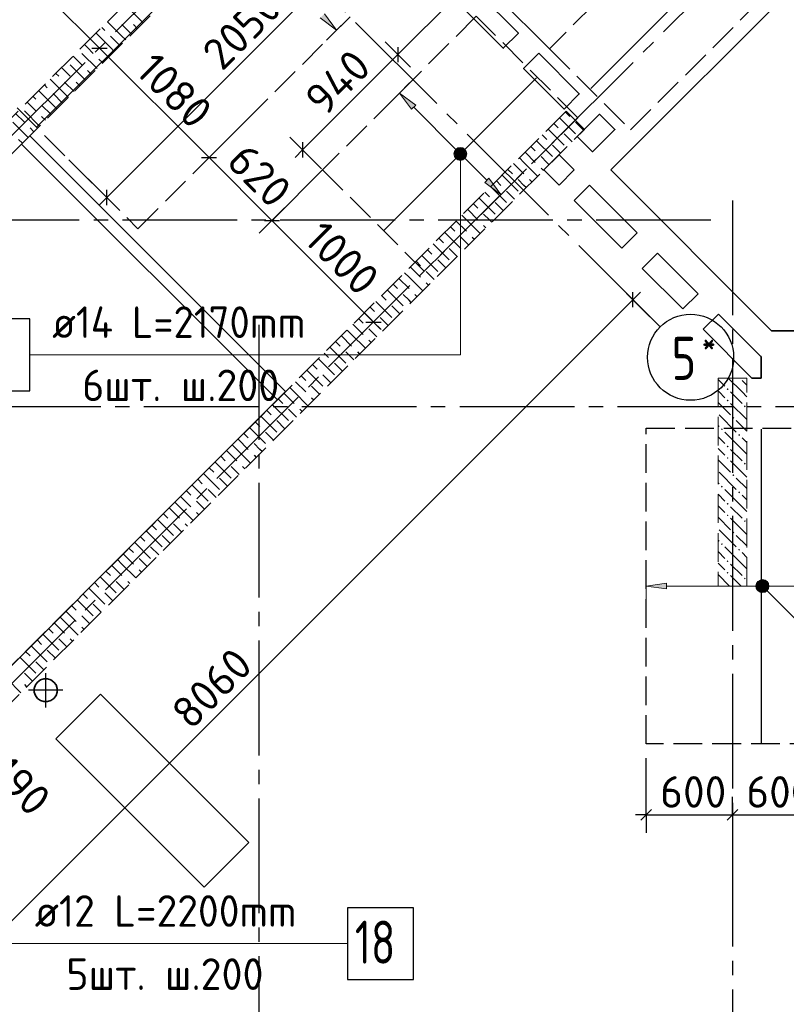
# Model space of a CAD drawing. Header units: millimetres. Extents: x 40580 to 1930067, y -240640 to 81020.
# Tile 260 of 656: x 783858 to 789199, y -219923 to -213061. Entities that reach past the tile are written whole.
import ezdxf

# ---------------------------------------------------------------- set-up
doc = ezdxf.new("R2010")
doc.units = ezdxf.units.MM
for name, pattern in [('______2', [270, 200, -70]), ('______5', [1100, 800, -100, 100, -100]), ('CENTER', [2, 1.25, -0.25, 0.25, -0.25])]:
    doc.linetypes.add(name, pattern=pattern)
for name, color, linetype, lineweight in [('Standard', 7, 'Continuous', 25), ('ДОП Верх по У', 7, 'Continuous', 25), ('ЖБ Перекрытие верхний уровень', 7, 'Continuous', 35), ('ОСИ', 7, 'CENTER', 15), ('Позиционная метка номер позиции', 7, 'Continuous', 13), ('Примечания', 7, 'Continuous', 13)]:
    doc.layers.add(name, color=color, linetype=linetype, lineweight=lineweight)
doc.layers.add('ЖБ Балка Вышележаща', color=7, linetype='Continuous')
doc.layers.add('ЖБ Пилон', color=7, linetype='______2', lineweight=13, true_color=0xa0a0a0)
doc.layers.add('ЖБ Стена верхний уровень', color=7, linetype='______2', true_color=0x656565)
doc.styles.add('ISOCPEUR', font='isocpeur.ttf')

msp = doc.modelspace()

# ---------------------------------------------------------------- hatches: boundary and pattern name
at = {"layer": 'ДОП Верх по У', "linetype": 'Continuous', "lineweight": 13, "transparency": 33554687}
for points in [[(785952.2, -213049), (786065.4, -213133.9), (785980.5, -213020.7)], [(786892, -213987), (786918.5, -213960.5), (786901.5, -213970)], [(786918.5, -213960.5), (786892, -213987), (786892, -214006.1)], [(786918.5, -213960.5), (786892, -214006.1), (786937.6, -213960.5)], [(786937.6, -213960.5), (786892, -214006.1), (786901.5, -214023)], [(786937.6, -213960.5), (786901.5, -214023), (786954.5, -213970)], [(786954.5, -213970), (786901.5, -214023), (786918.5, -214032.6)], [(786954.5, -213970), (786918.5, -214032.6), (786964.1, -213987)], [(786964.1, -213987), (786918.5, -214032.6), (786937.6, -214032.6)], [(786964.1, -213987), (786937.6, -214032.6), (786964.1, -214006.1)], [(786964.1, -214006.1), (786937.6, -214032.6), (786954.5, -214023)], [(787097.7, -214194.5), (787210.9, -214279.4), (787126, -214166.2)], [(788991, -217027.3), (788991, -216989.8), (788985.7, -217008.6)], [(788991, -216989.8), (789004.5, -217040.8), (789004.5, -216976.3)], [(788991, -216989.8), (788991, -217027.3), (789004.5, -217040.8)], [(789004.5, -216976.3), (789023.2, -217046.1), (789023.2, -216971.1)], [(789004.5, -216976.3), (789004.5, -217040.8), (789023.2, -217046.1)], [(789023.2, -216971.1), (789023.2, -217046.1), (789042, -217040.8)], [(789023.2, -216971.1), (789042, -217040.8), (789042, -216976.3)], [(789042, -216976.3), (789042, -217040.8), (789055.5, -217027.3)], [(789042, -216976.3), (789055.5, -217027.3), (789055.5, -216989.8)], [(789055.5, -216989.8), (789055.5, -217027.3), (789060.7, -217008.6)]]:
    msp.add_hatch(color=7, dxfattribs=at).paths.add_polyline_path(points)
for points in [[(786588.6, -213685.4), (786503.8, -213572.3), (786616.9, -213657.1)], [(788363.2, -217028.6), (788223.2, -217008.6), (788363.2, -216988.6)]]:
    msp.add_hatch(color=7, dxfattribs=at).paths.add_polyline_path(points, flags=16)
at = {"layer": 'ЖБ Пилон', "linetype": 'Continuous', "lineweight": -3, "transparency": 33554687}
for points in [[(788873.6, -215558.6), (788870.2, -215562), (788866.8, -215558.6)], [(788783.7, -215635.5), (788790.2, -215629), (788796.7, -215635.5), (788790.2, -215642)], [(788783.7, -215715.5), (788790.2, -215709), (788796.7, -215715.5), (788790.2, -215722)], [(788903.7, -215755.5), (788910.2, -215749), (788916.7, -215755.5), (788910.2, -215762)], [(788823.7, -215835.5), (788830.2, -215829), (788836.7, -215835.5), (788830.2, -215842)], [(788743.7, -215915.5), (788750.2, -215909), (788756.7, -215915.5), (788750.2, -215922)], [(788863.7, -215955.5), (788870.2, -215949), (788876.7, -215955.5), (788870.2, -215962)], [(788783.7, -216035.5), (788790.2, -216029), (788796.7, -216035.5), (788790.2, -216042)], [(788783.7, -216115.5), (788790.2, -216109), (788796.7, -216115.5), (788790.2, -216122)], [(788903.7, -216155.5), (788910.2, -216149), (788916.7, -216155.5), (788910.2, -216162)], [(788823.7, -216235.5), (788830.2, -216229), (788836.7, -216235.5), (788830.2, -216242)], [(788743.7, -216315.5), (788750.2, -216309), (788756.7, -216315.5), (788750.2, -216322)], [(788863.7, -216355.5), (788870.2, -216349), (788876.7, -216355.5), (788870.2, -216362)], [(788783.7, -216435.5), (788790.2, -216429), (788796.7, -216435.5), (788790.2, -216442)], [(788783.7, -216515.5), (788790.2, -216509), (788796.7, -216515.5), (788790.2, -216522)], [(788903.7, -216555.5), (788910.2, -216549), (788916.7, -216555.5), (788910.2, -216562)], [(788823.7, -216635.5), (788830.2, -216629), (788836.7, -216635.5), (788830.2, -216642)], [(788743.7, -216715.5), (788750.2, -216709), (788756.7, -216715.5), (788750.2, -216722)], [(788863.7, -216755.5), (788870.2, -216749), (788876.7, -216755.5), (788870.2, -216762)], [(788783.7, -216835.5), (788790.2, -216829), (788796.7, -216835.5), (788790.2, -216842)], [(788783.7, -216915.5), (788790.2, -216909), (788796.7, -216915.5), (788790.2, -216922)], [(788903.7, -216955.5), (788910.2, -216949), (788916.7, -216955.5), (788910.2, -216962)]]:
    msp.add_hatch(color=7, dxfattribs=at).paths.add_polyline_path(points, flags=16)
at = {"layer": 'Позиционная метка номер позиции', "linetype": 'Continuous', "lineweight": 13, "transparency": 33554687}
for points in [[(786966.7, -213974), (786889.3, -213974), (786883, -213996.5)], [(786966.7, -213974), (786883, -213996.5), (786973, -213996.5)], [(786950.5, -213957.8), (786905.5, -213957.8), (786889.3, -213974)], [(786950.5, -213957.8), (786889.3, -213974), (786966.7, -213974)], [(786905.5, -213957.8), (786950.5, -213957.8), (786928, -213951.5)], [(786973, -213996.5), (786883, -213996.5), (786889.3, -214019)], [(786973, -213996.5), (786889.3, -214019), (786966.7, -214019)], [(786966.7, -214019), (786889.3, -214019), (786905.5, -214035.2)], [(786966.7, -214019), (786905.5, -214035.2), (786950.5, -214035.2)], [(786950.5, -214035.2), (786905.5, -214035.2), (786928, -214041.5)], [(788990, -216997.1), (789021.8, -216965.3), (789001.4, -216976.8)], [(789021.8, -216965.3), (788990, -216997.1), (788990, -217020)], [(789021.8, -216965.3), (788990, -217020), (789044.7, -216965.3)], [(789044.7, -216965.3), (788990, -217020), (789001.4, -217040.4)], [(789044.7, -216965.3), (789001.4, -217040.4), (789065.1, -216976.8)], [(789065.1, -216976.8), (789001.4, -217040.4), (789021.8, -217051.9)], [(789065.1, -216976.8), (789021.8, -217051.9), (789076.5, -216997.1)], [(789076.5, -216997.1), (789021.8, -217051.9), (789044.7, -217051.9)], [(789076.5, -216997.1), (789044.7, -217051.9), (789076.5, -217020)], [(789076.5, -217020), (789044.7, -217051.9), (789065.1, -217040.4)]]:
    msp.add_hatch(color=7, dxfattribs=at).paths.add_polyline_path(points)

# ---------------------------------------------------------------- linework, layer by layer
at = {"layer": 'Standard', "color": 7, "linetype": 'Continuous', "lineweight": 13, "transparency": 33554687}
for p, q in [((783762.7, -212608.2), (784413.2, -213258.7)), ((784464, -214300.1), (785976.5, -212787.6)), ((787041.1, -212756.2), (786493.1, -213304.3)), ((784413.2, -213258.7), (785176.9, -214022.4)), ((786493.1, -213304.3), (785829.2, -213968.2)), ((785829.2, -213968.2), (785776.1, -214021.3)), ((785176.9, -214022.4), (785615.3, -214460.8)), ((784464, -214300.1), (784411, -214353.2)), ((785615.3, -214460.8), (786322.4, -215167.9)), ((786322.4, -215167.9), (786375.4, -215220.9))]:
    msp.add_line(p, q, dxfattribs=at)
at = {"layer": 'Standard', "color": 251, "linetype": 'Continuous', "lineweight": -3, "true_color": 0x656565, "transparency": 33554687}
for p, q in [((787041.1, -212756.2), (787548.2, -213263.3)), ((786493.1, -213304.3), (786404.7, -213215.9)), ((786493.1, -213304.3), (786581.5, -213392.6)), ((786493.1, -213304.3), (786521.2, -213332.3)), ((785829.2, -213968.2), (785740.8, -213879.8)), ((785176.9, -214022.4), (785265.3, -213934)), ((785829.2, -213968.2), (785917.5, -214056.6)), ((785829.2, -213968.2), (785961.4, -214100.5)), ((784464, -214300.1), (784200.7, -214036.9)), ((785176.9, -214022.4), (785088.5, -214110.8)), ((784464, -214300.1), (784552.4, -214388.5)), ((785615.3, -214460.8), (785703.7, -214372.4)), ((785615.3, -214460.8), (785526.9, -214549.1)), ((788130.4, -215012.3), (788042.1, -214923.9)), ((788130.4, -215012.3), (788218.8, -215100.7)), ((788130.4, -215012.3), (788249, -215130.8)), ((788223.2, -218603), (788223.2, -218208.6)), ((788223.2, -218603), (788223.2, -218478)), ((788823.2, -218603), (788823.2, -218478)), ((788223.2, -218603), (788223.2, -218728)), ((788823.2, -218603), (788823.2, -218728)), ((788823.2, -218603), (788823.2, -218603))]:
    msp.add_line(p, q, dxfattribs=at)
at = {"layer": 'Standard', "color": 7, "linetype": 'Continuous', "lineweight": 25, "transparency": 33554687}
for p, q in [((784360.2, -213258.7), (784466.2, -213258.7)), ((786493.1, -213251.2), (786493.1, -213357.3)), ((785829.2, -213915.2), (785829.2, -214021.3)), ((785123.9, -214022.4), (785229.9, -214022.4)), ((784464, -214353.2), (784464, -214247.1)), ((785562.2, -214460.8), (785668.3, -214460.8)), ((788130.4, -215065.3), (788130.4, -214959.2)), ((786269.4, -215167.9), (786375.4, -215167.9)), ((788185.7, -218640.5), (788260.7, -218565.5)), ((788785.7, -218640.5), (788860.7, -218565.5))]:
    msp.add_line(p, q, dxfattribs=at)
at = {"layer": 'Standard', "color": 7, "linetype": 'Continuous', "lineweight": -3, "transparency": 33554687}
for p, q in [((788130.4, -215012.3), (788183.5, -214959.2)), ((782431.2, -220711.6), (788130.4, -215012.3)), ((788223.2, -218603), (788148.2, -218603)), ((788223.2, -218603), (788823.2, -218603)), ((788823.2, -218603), (789423.2, -218603))]:
    msp.add_line(p, q, dxfattribs=at)
at = {"layer": 'Standard', "color": 8, "linetype": '______5', "lineweight": -3, "transparency": 33554687}
for p, q in [((784038.9, -217853.8), (784038.9, -217614.8)), ((784158.4, -217734.3), (783919.4, -217734.3))]:
    msp.add_line(p, q, dxfattribs=at)
at = {"layer": 'Standard', "color": 251, "linetype": 'Continuous', "lineweight": -3, "true_color": 0x656565, "transparency": 33554687}
for points in [[(785176.9, -214022.4), (785188.9, -214010.3), (785188.9, -214010.3), (785188.9, -214010.3), (785188.9, -214010.3), (785530.1, -213669.2)], [(785615.3, -214460.8), (785627.3, -214448.7), (785627.3, -214448.7), (785968.5, -214107.5)]]:
    msp.add_lwpolyline(points, dxfattribs=at)
at = {"layer": 'ДОП Верх по У', "color": 7, "linetype": 'Continuous', "lineweight": 18, "transparency": 33554687}
for p, q in [((783974.5, -213810.6), (785888.6, -211896.4)), ((788896.6, -212480.5), (787835.9, -213541.2)), ((786397.7, -214526.9), (787458.4, -213466.2))]:
    msp.add_line(p, q, dxfattribs=at)
at = {"layer": 'ДОП Верх по У', "color": 251, "linetype": 'Continuous', "lineweight": 13, "true_color": 0x494949, "transparency": 33554687}
for p, q in [((785952.2, -213049), (786065.4, -213133.9)), ((786065.4, -213133.9), (785980.5, -213020.7)), ((786065.4, -213133.9), (786136.1, -213063.2)), ((786065.4, -213133.9), (785994.7, -213204.6)), ((786065.4, -213133.9), (786065.4, -213133.9)), ((786503.8, -213572.3), (786574.5, -213501.5)), ((786503.8, -213572.3), (786433.1, -213643)), ((786503.8, -213572.3), (786616.9, -213657.1)), ((786588.6, -213685.4), (786503.8, -213572.3)), ((786503.8, -213572.3), (786503.8, -213572.3)), ((786616.9, -213657.1), (786588.6, -213685.4)), ((786602.8, -213671.3), (786906.8, -213975.3)), ((786954.5, -213970), (786954.5, -213970)), ((786901.5, -214023), (786901.5, -214023)), ((786949.2, -214017.7), (787111.9, -214180.4)), ((787126, -214166.2), (787097.7, -214194.5)), ((787210.9, -214279.4), (787126, -214166.2)), ((787097.7, -214194.5), (787210.9, -214279.4)), ((788223.2, -217008.6), (788223.2, -216908.6)), ((788223.2, -217008.6), (788363.2, -216988.6)), ((788363.2, -216988.6), (788363.2, -217028.6)), ((789023.2, -216971.1), (789023.2, -216971.1)), ((788363.2, -217028.6), (788223.2, -217008.6)), ((788223.2, -217008.6), (788223.2, -217108.6)), ((788223.2, -217008.6), (788223.2, -217008.6)), ((788363.2, -217008.6), (788993.2, -217008.6)), ((789023.2, -217046.1), (789023.2, -217046.1)), ((789053.2, -217008.6), (789283.2, -217008.6))]:
    msp.add_line(p, q, dxfattribs=at)
at = {"layer": 'ДОП Верх по У', "color": 7, "linetype": 'Continuous', "lineweight": 13, "transparency": 33554687}
for p, q in [((784064, -215396.5), (786128, -215396.5)), ((783942.4, -219500.3), (786028.4, -219500.3))]:
    msp.add_line(p, q, dxfattribs=at)
at = {"layer": 'ДОП Верх по У', "color": 7, "linetype": 'Continuous', "lineweight": -3, "transparency": 33554687}
msp.add_line((789023.2, -215914.6), (789023.2, -218102.6), dxfattribs=at)
at = {"layer": 'ДОП Верх по У', "color": 7, "linetype": 'Continuous', "lineweight": 25, "transparency": 33554687}
for points in [[(783408, -215646.5), (783928, -215646.5), (783928, -215146.5), (783408, -215146.5), (783408, -215646.5)], [(786142.4, -219750.3), (786602.4, -219750.3), (786602.4, -219250.3), (786142.4, -219250.3), (786142.4, -219750.3)]]:
    msp.add_lwpolyline(points, dxfattribs=at)
at = {"layer": 'ДОП Верх по У', "color": 251, "linetype": 'Continuous', "lineweight": 13, "true_color": 0x494949, "transparency": 33554687}
for centre in [(786928, -213996.5), (789023.2, -217008.6)]:
    msp.add_circle(centre, 37.5, dxfattribs=at)
at = {"layer": 'ЖБ Балка Вышележаща', "color": 7, "linetype": 'Continuous', "lineweight": 35, "transparency": 33554687}
msp.add_line((783871.2, -213928), (785653.1, -215709.9), dxfattribs=at)
at = {"layer": 'ЖБ Перекрытие верхний уровень', "transparency": 33554687}
for p, q in [((787509.3, -214108.3), (787615.3, -214002.2)), ((787615.3, -214002.2), (787721.4, -214108.3)), ((787615.3, -214214.3), (787509.3, -214108.3)), ((787721.4, -214108.3), (787615.3, -214214.3)), ((789096.3, -215228.6), (787976, -214108.3)), ((787721.4, -214320.4), (787827.5, -214214.3)), ((787827.5, -214214.3), (788159.8, -214546.7)), ((788053.7, -214652.7), (787721.4, -214320.4)), ((788159.8, -214546.7), (788053.7, -214652.7)), ((788195.2, -214794.2), (788301.2, -214688.1)), ((788301.2, -214688.1), (788584.1, -214970.9)), ((788478, -215077), (788195.2, -214794.2)), ((788584.1, -214970.9), (788478, -215077)), ((788619.4, -215218.4), (788725.5, -215112.4)), ((788725.5, -215112.4), (789021.7, -215408.6)), ((788959.6, -215558.6), (788619.4, -215218.4)), ((792223.2, -215228.6), (789096.3, -215228.6)), ((789021.7, -215408.6), (789023.2, -215408.6)), ((789023.2, -215408.6), (789023.2, -215558.6)), ((789023.2, -215558.6), (788959.6, -215558.6)), ((783981.9, -217677.2), (783967.1, -217697.7)), ((784002.3, -217662.4), (783981.9, -217677.2)), ((784026.3, -217654.6), (784002.3, -217662.4)), ((784051.5, -217654.6), (784026.3, -217654.6)), ((784075.5, -217662.4), (784051.5, -217654.6)), ((784096, -217677.2), (784075.5, -217662.4)), ((784110.8, -217697.7), (784096, -217677.2)), ((783967.1, -217697.7), (783959.3, -217721.7)), ((783959.3, -217721.7), (783959.3, -217746.9)), ((783959.3, -217746.9), (783967.1, -217770.9)), ((784118.6, -217721.7), (784110.8, -217697.7)), ((784110.8, -217770.9), (784118.6, -217746.9)), ((784118.6, -217746.9), (784118.6, -217721.7)), ((783967.1, -217770.9), (783981.9, -217791.3)), ((783981.9, -217791.3), (784002.3, -217806.1)), ((784002.3, -217806.1), (784026.3, -217813.9)), ((784026.3, -217813.9), (784051.5, -217813.9)), ((784051.5, -217813.9), (784075.5, -217806.1)), ((784075.5, -217806.1), (784096, -217791.3)), ((784096, -217791.3), (784110.8, -217770.9)), ((784420.7, -217762.5), (784109.6, -218073.6)), ((785453.1, -218794.9), (784420.7, -217762.5)), ((784109.6, -218073.6), (785142, -219106)), ((785142, -219106), (785453.1, -218794.9))]:
    msp.add_line(p, q, dxfattribs=at)
at = {"layer": 'ЖБ Перекрытие верхний уровень', "transparency": 33554687, "extrusion": (0, 0, -1)}
msp.add_lwpolyline([(-782481.7, -208614.1), (-783804, -207291.8), (-789298.3, -212786), (-787976, -214108.3)], dxfattribs=at)
at = {"layer": 'ЖБ Перекрытие верхний уровень', "transparency": 33554687}
for points in [[(787049.7, -212870.8), (786943.6, -212976.9), (787226.4, -213259.7), (787332.5, -213153.7)], [(787473.9, -213295.1), (787367.9, -213401.2), (787650.7, -213684), (787756.8, -213577.9)]]:
    msp.add_lwpolyline(points, close=True, dxfattribs=at)
msp.add_lwpolyline([(781604.9, -213464.8), (778465.4, -216604.4), (779702.8, -217841.8), (780940.2, -216604.4), (782849.4, -218513.5), (785709.7, -215653.3), (783927.8, -213871.4), (782969.6, -214829.5), (781604.9, -213464.8)], dxfattribs=at)
at = {"layer": 'ЖБ Перекрытие верхний уровень', "transparency": 33554687, "extrusion": (0, 0, -1)}
msp.add_lwpolyline([(-787742.6, -213874.9), (-787848.7, -213981), (-788004.2, -213825.4), (-787898.2, -213719.4)], close=True, dxfattribs=at)
at = {"layer": 'ЖБ Пилон', "color": 253, "linetype": '______2', "lineweight": 13, "true_color": 0xa0a0a0, "transparency": 33554687}
for p, q in [((788723.2, -215558.6), (788723.2, -217008.6)), ((788923.2, -215558.6), (788723.2, -215558.6)), ((788923.2, -217008.6), (788923.2, -215558.6)), ((788723.2, -217008.6), (788923.2, -217008.6))]:
    msp.add_line(p, q, dxfattribs=at)
at = {"layer": 'ЖБ Пилон', "color": 9, "linetype": 'Continuous', "lineweight": -3, "true_color": 0xc7c7c7, "transparency": 33554687}
for p, q in [((788723.2, -215568.5), (788770.2, -215615.5)), ((788890.2, -215655.5), (788793.3, -215558.6)), ((788890.2, -215575.5), (788923.2, -215608.5)), ((788730.2, -215655.5), (788723.2, -215648.5)), ((788770.2, -215695.5), (788730.2, -215655.5)), ((788810.2, -215655.5), (788890.2, -215735.5)), ((788890.2, -215655.5), (788923.2, -215688.5)), ((788723.2, -215728.5), (788810.2, -215815.5)), ((788810.2, -215735.5), (788923.2, -215848.5)), ((788730.2, -215815.5), (788850.2, -215935.5)), ((788723.2, -215888.5), (788730.2, -215895.5)), ((788923.2, -215928.5), (788850.2, -215855.5)), ((788890.2, -216055.5), (788770.2, -215935.5)), ((788723.2, -215968.5), (788770.2, -216015.5)), ((788890.2, -215975.5), (788923.2, -216008.5)), ((788730.2, -216055.5), (788723.2, -216048.5)), ((788770.2, -216095.5), (788730.2, -216055.5)), ((788810.2, -216055.5), (788890.2, -216135.5)), ((788890.2, -216055.5), (788923.2, -216088.5)), ((788723.2, -216128.5), (788810.2, -216215.5)), ((788810.2, -216135.5), (788923.2, -216248.5)), ((788730.2, -216215.5), (788850.2, -216335.5)), ((788723.2, -216288.5), (788730.2, -216295.5)), ((788923.2, -216328.5), (788850.2, -216255.5)), ((788723.2, -216368.5), (788770.2, -216415.5)), ((788890.2, -216455.5), (788770.2, -216335.5)), ((788890.2, -216375.5), (788923.2, -216408.5)), ((788730.2, -216455.5), (788723.2, -216448.5)), ((788770.2, -216495.5), (788730.2, -216455.5)), ((788810.2, -216455.5), (788890.2, -216535.5)), ((788890.2, -216455.5), (788923.2, -216488.5)), ((788723.2, -216528.5), (788810.2, -216615.5)), ((788810.2, -216535.5), (788923.2, -216648.5)), ((788730.2, -216615.5), (788850.2, -216735.5)), ((788723.2, -216688.5), (788730.2, -216695.5)), ((788923.2, -216728.5), (788850.2, -216655.5)), ((788723.2, -216768.5), (788770.2, -216815.5)), ((788890.2, -216855.5), (788770.2, -216735.5)), ((788890.2, -216775.5), (788923.2, -216808.5)), ((788730.2, -216855.5), (788723.2, -216848.5)), ((788770.2, -216895.5), (788730.2, -216855.5)), ((788810.2, -216855.5), (788890.2, -216935.5)), ((788890.2, -216855.5), (788923.2, -216888.5)), ((788723.2, -216928.5), (788803.3, -217008.6)), ((788810.2, -216935.5), (788883.3, -217008.6))]:
    msp.add_line(p, q, dxfattribs=at)
at = {"layer": 'ЖБ Стена верхний уровень', "color": 251, "linetype": '______2', "lineweight": -3, "true_color": 0x656565, "transparency": 33554687}
for p, q in [((785755.6, -211789), (782969.6, -214575)), ((783096.9, -214702.2), (785882.9, -211916.2)), ((787664.8, -213698.1), (782849.4, -218513.5)), ((787792.1, -213825.4), (787664.8, -213698.1)), ((781612, -220005.5), (787792.1, -213825.4))]:
    msp.add_line(p, q, dxfattribs=at)
at = {"layer": 'ЖБ Стена верхний уровень', "color": 9, "linetype": 'Continuous', "lineweight": -3, "true_color": 0xc7c7c7, "transparency": 33554687}
for p, q in [((784610.2, -212975.5), (784716.9, -213082.2)), ((784570.2, -213175.5), (784469.7, -213074.9)), ((784429.7, -213114.9), (784450.2, -213135.5)), ((784570.2, -213095.5), (784636.9, -213162.2)), ((784650.2, -213095.5), (784676.9, -213122.2)), ((784349.7, -213194.9), (784370.2, -213215.5)), ((784490.2, -213255.5), (784389.7, -213154.9)), ((784490.2, -213175.5), (784556.9, -213242.2)), ((784570.2, -213175.5), (784596.9, -213202.2)), ((784330.2, -213255.5), (784309.7, -213234.9)), ((784370.2, -213295.5), (784330.2, -213255.5)), ((784410.2, -213255.5), (784476.9, -213322.2)), ((784490.2, -213255.5), (784516.9, -213282.2)), ((784229.7, -213314.9), (784290.2, -213375.5)), ((784290.2, -213295.5), (784396.9, -213402.2)), ((784410.2, -213335.5), (784436.9, -213362.2)), ((784170.2, -213415.5), (784149.7, -213394.9)), ((784210.2, -213455.5), (784170.2, -213415.5)), ((784210.2, -213375.5), (784316.9, -213482.2)), ((784330.2, -213415.5), (784356.9, -213442.2)), ((784170.2, -213575.5), (784069.7, -213474.9)), ((784109.7, -213434.9), (784130.2, -213455.5)), ((784090.2, -213655.5), (783989.7, -213554.9)), ((784029.7, -213514.9), (784050.2, -213535.5)), ((784170.2, -213495.5), (784236.9, -213562.2)), ((784250.2, -213495.5), (784276.9, -213522.2)), ((783949.7, -213594.9), (783970.2, -213615.5)), ((784090.2, -213575.5), (784156.9, -213642.2)), ((784170.2, -213575.5), (784196.9, -213602.2)), ((783890.2, -213695.5), (783996.9, -213802.2)), ((783930.2, -213655.5), (783909.7, -213634.9)), ((783970.2, -213695.5), (783930.2, -213655.5)), ((784010.2, -213655.5), (784076.9, -213722.2)), ((784090.2, -213655.5), (784116.9, -213682.2)), ((783829.7, -213714.9), (783890.2, -213775.5)), ((784010.2, -213735.5), (784036.9, -213762.2)), ((787618.8, -213744.1), (787730.2, -213855.5)), ((787658.9, -213704.1), (787690.2, -213735.5)), ((783810.2, -213775.5), (783916.9, -213882.2)), ((783930.2, -213815.5), (783956.9, -213842.2)), ((787538.8, -213824.1), (787650.2, -213935.5)), ((787578.8, -213784.1), (787610.2, -213815.5)), ((787770.2, -213815.5), (787730.2, -213775.5)), ((787786.1, -213831.4), (787770.2, -213815.5)), ((783850.2, -213895.5), (783876.9, -213922.2)), ((787458.9, -213904.1), (787570.2, -214015.5)), ((787498.9, -213864.1), (787530.2, -213895.5)), ((787706.1, -213911.4), (787650.2, -213855.5)), ((787418.9, -213944.1), (787450.2, -213975.5)), ((787626.1, -213991.4), (787570.2, -213935.5)), ((787338.9, -214024.1), (787370.2, -214055.5)), ((787378.9, -213984.1), (787450.2, -214055.5)), ((787530.2, -214055.5), (787490.2, -214015.5)), ((787258.9, -214104.1), (787290.2, -214135.5)), ((787298.9, -214064.1), (787370.2, -214135.5)), ((787370.2, -214055.5), (787466.1, -214151.4)), ((787490.2, -214095.5), (787506.1, -214111.4)), ((787546.1, -214071.4), (787530.2, -214055.5)), ((787218.8, -214144.1), (787330.2, -214255.5)), ((787370.2, -214215.5), (787330.2, -214175.5)), ((787410.2, -214175.5), (787426.1, -214191.4)), ((787138.8, -214224.1), (787250.2, -214335.5)), ((787178.8, -214184.1), (787210.2, -214215.5)), ((787386.1, -214231.4), (787370.2, -214215.5)), ((787058.9, -214304.1), (787170.2, -214415.5)), ((787098.9, -214264.1), (787130.2, -214295.5)), ((787306.1, -214311.4), (787250.2, -214255.5)), ((786978.9, -214384.1), (787050.2, -214455.5)), ((787018.9, -214344.1), (787050.2, -214375.5)), ((787226.1, -214391.4), (787170.2, -214335.5)), ((786938.9, -214424.1), (786970.2, -214455.5)), ((787130.2, -214455.5), (787090.2, -214415.5)), ((786858.9, -214504.1), (786890.2, -214535.5)), ((786898.9, -214464.1), (786970.2, -214535.5)), ((786970.2, -214455.5), (787066.1, -214551.4)), ((787090.2, -214495.5), (787106.1, -214511.4)), ((787146.1, -214471.4), (787130.2, -214455.5)), ((786778.8, -214584.1), (786810.2, -214615.5)), ((786818.8, -214544.1), (786930.2, -214655.5)), ((786970.2, -214615.5), (786930.2, -214575.5)), ((787010.2, -214575.5), (787026.1, -214591.4)), ((786738.8, -214624.1), (786850.2, -214735.5)), ((786906.1, -214711.4), (786850.2, -214655.5)), ((786986.1, -214631.4), (786970.2, -214615.5)), ((786658.9, -214704.1), (786770.2, -214815.5)), ((786698.9, -214664.1), (786730.2, -214695.5)), ((786578.9, -214784.1), (786650.2, -214855.5)), ((786618.9, -214744.1), (786650.2, -214775.5)), ((786826.1, -214791.4), (786770.2, -214735.5)), ((786498.9, -214864.1), (786570.2, -214935.5)), ((786538.9, -214824.1), (786570.2, -214855.5)), ((786570.2, -214855.5), (786666.1, -214951.4)), ((786730.2, -214855.5), (786690.2, -214815.5)), ((786746.1, -214871.4), (786730.2, -214855.5)), ((786458.9, -214904.1), (786490.2, -214935.5)), ((786690.2, -214895.5), (786706.1, -214911.4)), ((786378.8, -214984.1), (786410.2, -215015.5)), ((786418.8, -214944.1), (786530.2, -215055.5)), ((786570.2, -215015.5), (786530.2, -214975.5)), ((786610.2, -214975.5), (786626.1, -214991.4)), ((786298.9, -215064.1), (786330.2, -215095.5)), ((786338.8, -215024.1), (786450.2, -215135.5)), ((786506.1, -215111.4), (786450.2, -215055.5)), ((786586.1, -215031.4), (786570.2, -215015.5)), ((786258.9, -215104.1), (786370.2, -215215.5)), ((786426.1, -215191.4), (786370.2, -215135.5)), ((786178.9, -215184.1), (786250.2, -215255.5)), ((786218.9, -215144.1), (786250.2, -215175.5)), ((786098.9, -215264.1), (786170.2, -215335.5)), ((786138.9, -215224.1), (786170.2, -215255.5)), ((786170.2, -215255.5), (786266.1, -215351.4)), ((786330.2, -215255.5), (786290.2, -215215.5)), ((786346.1, -215271.4), (786330.2, -215255.5)), ((786018.8, -215344.1), (786130.2, -215455.5)), ((786058.9, -215304.1), (786090.2, -215335.5)), ((786290.2, -215295.5), (786306.1, -215311.4)), ((785978.8, -215384.1), (786010.2, -215415.5)), ((786170.2, -215415.5), (786130.2, -215375.5)), ((786186.1, -215431.4), (786170.2, -215415.5)), ((786210.2, -215375.5), (786226.1, -215391.4)), ((785898.9, -215464.1), (785930.2, -215495.5)), ((785938.8, -215424.1), (786050.2, -215535.5)), ((786106.1, -215511.4), (786050.2, -215455.5)), ((785818.9, -215544.1), (785850.2, -215575.5)), ((785858.9, -215504.1), (785970.2, -215615.5)), ((786026.1, -215591.4), (785970.2, -215535.5)), ((785778.9, -215584.1), (785850.2, -215655.5)), ((785930.2, -215655.5), (785890.2, -215615.5)), ((785698.9, -215664.1), (785770.2, -215735.5)), ((785738.9, -215624.1), (785770.2, -215655.5)), ((785770.2, -215655.5), (785866.1, -215751.4)), ((785946.1, -215671.4), (785930.2, -215655.5)), ((785618.8, -215744.1), (785730.2, -215855.5)), ((785658.9, -215704.1), (785690.2, -215735.5)), ((785890.2, -215695.5), (785906.1, -215711.4)), ((785538.8, -215824.1), (785650.2, -215935.5)), ((785578.8, -215784.1), (785610.2, -215815.5)), ((785770.2, -215815.5), (785730.2, -215775.5)), ((785786.1, -215831.4), (785770.2, -215815.5)), ((785810.2, -215775.5), (785826.1, -215791.4)), ((785498.9, -215864.1), (785530.2, -215895.5)), ((785706.1, -215911.4), (785650.2, -215855.5)), ((785418.9, -215944.1), (785450.2, -215975.5)), ((785458.9, -215904.1), (785570.2, -216015.5)), ((785626.1, -215991.4), (785570.2, -215935.5)), ((785338.9, -216024.1), (785370.2, -216055.5)), ((785378.9, -215984.1), (785450.2, -216055.5)), ((785530.2, -216055.5), (785490.2, -216015.5)), ((785298.9, -216064.1), (785370.2, -216135.5)), ((785370.2, -216055.5), (785466.1, -216151.4)), ((785490.2, -216095.5), (785506.1, -216111.4)), ((785546.1, -216071.4), (785530.2, -216055.5)), ((785218.8, -216144.1), (785330.2, -216255.5)), ((785258.9, -216104.1), (785290.2, -216135.5)), ((785138.8, -216224.1), (785250.2, -216335.5)), ((785178.8, -216184.1), (785210.2, -216215.5)), ((785370.2, -216215.5), (785330.2, -216175.5)), ((785386.1, -216231.4), (785370.2, -216215.5)), ((785410.2, -216175.5), (785426.1, -216191.4)), ((785058.9, -216304.1), (785170.2, -216415.5)), ((785098.9, -216264.1), (785130.2, -216295.5)), ((785306.1, -216311.4), (785250.2, -216255.5)), ((785018.9, -216344.1), (785050.2, -216375.5)), ((785226.1, -216391.4), (785170.2, -216335.5)), ((784938.9, -216424.1), (784970.2, -216455.5)), ((784978.9, -216384.1), (785050.2, -216455.5)), ((785130.2, -216455.5), (785090.2, -216415.5)), ((784858.9, -216504.1), (784890.2, -216535.5)), ((784898.9, -216464.1), (784970.2, -216535.5)), ((784970.2, -216455.5), (785066.1, -216551.4)), ((785090.2, -216495.5), (785106.1, -216511.4)), ((785146.1, -216471.4), (785130.2, -216455.5)), ((784818.8, -216544.1), (784930.2, -216655.5)), ((784970.2, -216615.5), (784930.2, -216575.5)), ((785010.2, -216575.5), (785026.1, -216591.4)), ((784738.8, -216624.1), (784850.2, -216735.5)), ((784778.8, -216584.1), (784810.2, -216615.5)), ((784986.1, -216631.4), (784970.2, -216615.5)), ((784658.9, -216704.1), (784770.2, -216815.5)), ((784698.9, -216664.1), (784730.2, -216695.5)), ((784906.1, -216711.4), (784850.2, -216655.5)), ((784578.9, -216784.1), (784650.2, -216855.5)), ((784618.9, -216744.1), (784650.2, -216775.5)), ((784826.1, -216791.4), (784770.2, -216735.5)), ((784538.9, -216824.1), (784570.2, -216855.5)), ((784570.2, -216855.5), (784666.1, -216951.4)), ((784730.2, -216855.5), (784690.2, -216815.5)), ((784746.1, -216871.4), (784730.2, -216855.5)), ((784458.9, -216904.1), (784490.2, -216935.5)), ((784498.9, -216864.1), (784570.2, -216935.5)), ((784690.2, -216895.5), (784706.1, -216911.4)), ((784378.8, -216984.1), (784410.2, -217015.5)), ((784418.8, -216944.1), (784530.2, -217055.5)), ((784570.2, -217015.5), (784530.2, -216975.5)), ((784610.2, -216975.5), (784626.1, -216991.4)), ((784338.8, -217024.1), (784450.2, -217135.5)), ((784506.1, -217111.4), (784450.2, -217055.5)), ((784586.1, -217031.4), (784570.2, -217015.5)), ((784258.9, -217104.1), (784370.2, -217215.5)), ((784298.9, -217064.1), (784330.2, -217095.5)), ((784178.9, -217184.1), (784250.2, -217255.5)), ((784218.9, -217144.1), (784250.2, -217175.5)), ((784426.1, -217191.4), (784370.2, -217135.5)), ((784098.9, -217264.1), (784170.2, -217335.5)), ((784138.9, -217224.1), (784170.2, -217255.5)), ((784170.2, -217255.5), (784266.1, -217351.4)), ((784330.2, -217255.5), (784290.2, -217215.5)), ((784346.1, -217271.4), (784330.2, -217255.5)), ((784058.9, -217304.1), (784090.2, -217335.5)), ((784290.2, -217295.5), (784306.1, -217311.4)), ((783978.8, -217384.1), (784010.2, -217415.5)), ((784018.8, -217344.1), (784130.2, -217455.5)), ((784170.2, -217415.5), (784130.2, -217375.5)), ((784210.2, -217375.5), (784226.1, -217391.4)), ((783898.9, -217464.1), (783930.2, -217495.5)), ((783938.8, -217424.1), (784050.2, -217535.5)), ((784106.1, -217511.4), (784050.2, -217455.5)), ((784186.1, -217431.4), (784170.2, -217415.5)), ((783858.9, -217504.1), (783970.2, -217615.5)), ((784026.1, -217591.4), (783970.2, -217535.5)), ((783770.2, -217655.5), (783866.1, -217751.4)), ((783930.2, -217655.5), (783890.2, -217615.5)), ((783946.1, -217671.4), (783930.2, -217655.5)), ((783890.2, -217695.5), (783906.1, -217711.4))]:
    msp.add_line(p, q, dxfattribs=at)
at = {"layer": 'ОСИ', "color": 8, "linetype": '______5', "lineweight": -3, "transparency": 33554687}
for p, q in [((788319.7, -215201.5), (780239.6, -207121.4)), ((771302.4, -226369.5), (790312.2, -207359.6)), ((773565.1, -227925.1), (792221.4, -209268.8)), ((788823.2, -214319.9), (788823.2, -233188.6)), ((788673.2, -214458.6), (762749.2, -214458.6)), ((785523.2, -215188.6), (785523.2, -233188.6)), ((793223.2, -215758.6), (762749.2, -215758.6)), ((793223.2, -215758.6), (762749.2, -215758.6))]:
    msp.add_line(p, q, dxfattribs=at)
at = {"layer": 'ОСИ', "color": 7, "linetype": 'Continuous', "lineweight": -3, "transparency": 33554687}
msp.add_circle((788531.8, -215413.7), 300, dxfattribs=at)
at = {"layer": 'Позиционная метка номер позиции', "color": 7, "linetype": 'Continuous', "lineweight": 13, "transparency": 33554687}
for p, q in [((786928, -213951.5), (786928, -213951.5)), ((786883, -213996.5), (786883, -213996.5)), ((786928, -214041.5), (786928, -214041.5)), ((786973, -213996.5), (786973, -213996.5)), ((789001.4, -216976.8), (789001.4, -216976.8)), ((789065.1, -216976.8), (789065.1, -216976.8)), ((789001.4, -217040.4), (789001.4, -217040.4)), ((789065.1, -217040.4), (789065.1, -217040.4)), ((782569.7, -219500.3), (786142.4, -219500.3))]:
    msp.add_line(p, q, dxfattribs=at)
for points in [[(786928, -213996.5), (786928, -215396.5), (783928, -215396.5)], [(789033.2, -217008.6), (789533.2, -217508.6), (794723.2, -217508.6)]]:
    msp.add_lwpolyline(points, dxfattribs=at)
for centre in [(786928, -213996.5), (789033.2, -217008.6)]:
    msp.add_circle(centre, 45, dxfattribs=at)
at = {"layer": 'Примечания', "color": 7, "linetype": '______2', "lineweight": 18, "transparency": 33554687}
for p, q in [((788618.7, -212192.7), (787548.2, -213263.3)), ((784681.6, -214517.7), (786529.9, -212669.3)), ((788113.8, -213828.9), (789184.4, -212758.4)), ((787039, -213037), (785968.5, -214107.5)), ((787746.2, -213744.1), (787039, -213037)), ((783267.4, -213103.5), (784681.6, -214517.7)), ((787548.2, -213263.3), (788113.8, -213828.9)), ((786675.6, -214814.7), (787746.2, -213744.1)), ((785968.5, -214107.5), (786675.6, -214814.7))]:
    msp.add_line(p, q, dxfattribs=at)
at = {"layer": 'Примечания', "color": 7, "linetype": '______2', "lineweight": -3, "transparency": 33554687}
for p, q in [((788223.2, -215908.6), (789423.2, -215908.6)), ((788223.2, -218108.6), (788223.2, -215908.6)), ((789423.2, -218108.6), (788223.2, -218108.6))]:
    msp.add_line(p, q, dxfattribs=at)

# ---------------------------------------------------------------- texts
at = {"layer": 'Standard', "color": 7, "linetype": 'Continuous', "lineweight": 25, "transparency": 33554687, "char_height": 220, "attachment_point": 7, "style": 'ISOCPEUR'}
for s, insert, width, rotation in [('2050', (785267.7, -213425.7), 531.968, 45), ('940', (785982, -213744.6), 531.968, 45), ('1080', (784653.5, -213428.2), 625.743, 315), ('620', (785287.7, -214062.4), 531.968, 315), ('1000', (785827.3, -214602), 625.738, 315), ('8060', (785051.9, -218020.1), 672.617, 45), ('190', (783637.8, -218329.6), 485.081, 315), ('10', (783500.8, -218615.4), 344.432, 315)]:
    msp.add_mtext(s, dxfattribs=dict(at, insert=insert, width=width, rotation=rotation))
at = {"layer": 'Standard', "color": 7, "linetype": 'Continuous', "lineweight": 25, "transparency": 33554687, "char_height": 220, "width": 531.967, "attachment_point": 7, "style": 'ISOCPEUR'}
for insert in [(788319.9, -218553), (788919.9, -218553)]:
    msp.add_mtext('600', dxfattribs=dict(at, insert=insert))
at = {"layer": 'ДОП Верх по У', "color": 7, "linetype": 'Continuous', "lineweight": 13, "transparency": 33554687, "attachment_point": 7, "style": 'ISOCPEUR'}
for s, insert, char_height, width in [('\\W0.94;ø14 L=2170mm ', (784084, -215279.2), 220, 2126.494), ('\\W0.97;6шт. ш.200 ', (784293, -215719.2), 220, 1712.324), ('\\W0.96;ø12 L=2200mm ', (783962.4, -219383), 220, 2152.018), ('\\W0.75;18', (786192.4, -219640.3), 300, 472.649), ('\\W0.97;5шт. ш.200 ', (784182.4, -219823), 220, 1713.19)]:
    msp.add_mtext(s, dxfattribs=dict(at, insert=insert, char_height=char_height, width=width))
at = {"layer": 'ОСИ', "color": 7, "linetype": 'Continuous', "lineweight": 25, "transparency": 33554687, "attachment_point": 7, "style": 'ISOCPEUR'}
for s, insert, char_height, width in [('\\W0.80;*', (788610.3, -215396.2), 180, 215.9), ('\\W0.78;5', (788400.3, -215571.2), 300, 326.834)]:
    msp.add_mtext(s, dxfattribs=dict(at, insert=insert, char_height=char_height, width=width))

doc.saveas('drawing.dxf')
